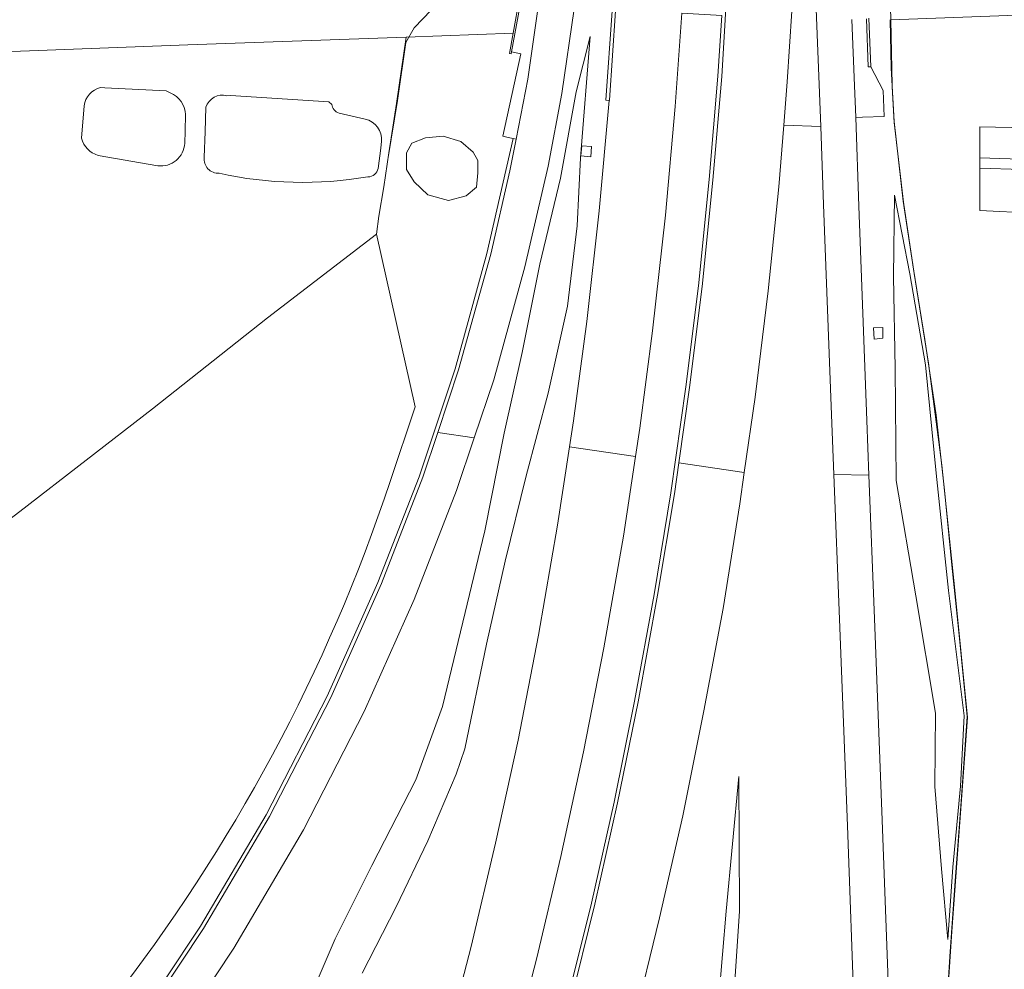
# Model space of a CAD drawing. Header units: metres. Extents: x 197700 to 204338, y 317132 to 325229.
# Tile 426 of 656: x 201279 to 201391, y 318730 to 318838. Entities that reach past the tile are written whole.
import ezdxf

# ---------------------------------------------------------------- set-up
doc = ezdxf.new("R2010")
doc.units = ezdxf.units.M
for name, color, linetype, lineweight in [('B-WE-FV-GELEIDING_WILDRASTER-G', 80, 'Continuous', 18), ('B-WE-GR-BOS_LOOF-GV', 40, 'Continuous', 13), ('B-WE-GR-GRAS-GV', 60, 'Continuous', 13), ('B-WE-IE-TERREINAFSCHEIDING_KUNSTMATIG_HEKWERK-G', 20, 'IE-TERREINAFSCHEIDING-KUNSTMATIG', 18), ('B-WE-IE-TERREINAFSCHEIDING_KUNSTMATIG_MUUR-GV', 90, 'Continuous', 18), ('B-WE-OG-TERREIN_CULTUURSCHEIDING-GV', 7, 'Continuous', 18), ('B-WE-OG-TERREIN_ERF-GV', 7, 'Continuous', 18), ('B-WE-OG-WATER-GV', 130, 'Continuous', 18), ('B-WE-VH-ONVERHARD-GV', 252, 'Continuous', 18), ('B-WE-VH-VERHARDING_ASFALT-GV', 252, 'Continuous', 18), ('B-WE-VH-VERHARDING_BETONSTRAATSTEEN-GV', 252, 'Continuous', 18), ('B-WE-VH-VERHARDING_GRASBETONSTEEN-GV', 70, 'Continuous', 18)]:
    doc.layers.add(name, color=color, linetype=linetype, lineweight=lineweight)
doc.linetypes.add('IE-TERREINAFSCHEIDING-KUNSTMATIG', pattern='A,4,[82,NLCS.SHX,S=0.75,R=90,X=0,Y=0],4,-2', length=10)

msp = doc.modelspace()

# ---------------------------------------------------------------- linework, layer by layer
at = {"layer": 'B-WE-FV-GELEIDING_WILDRASTER-G'}
for points in [[(201383.694, 318720.136), (201384.645, 318734.397), (201386.443, 318758.647), (201384.987, 318773.106), (201383.5, 318787.283), (201381.997, 318798.87), (201380.368, 318809.038), (201379.17, 318817.122), (201378.126, 318826.148), (201377.887, 318830.186), (201377.883, 318830.393), (201377.723, 318837.822), (201377.659, 318840.591), (201377.333, 318846.544), (201377.289, 318848.506), (201377.193, 318850.066), (201376.919, 318850.466), (201376.618, 318850.481)], [(201335.408, 318848.875), (201335.206, 318848.854), (201335.005, 318848.834), (201333.508, 318847.298), (201330.379, 318843.928), (201323.656, 318836.91), (201322.731, 318835.227), (201321.764, 318828.644), (201320.702, 318822.197)]]:
    msp.add_lwpolyline(points, dxfattribs=at)
at = {"layer": 'B-WE-GR-BOS_LOOF-GV'}
msp.add_lwpolyline([(201263.022, 318833.641), (201298.006, 318834.97), (201322.776, 318835.856), (201334.896, 318836.29), (201335.627, 318840.327), (201337.05, 318848.196), (201335.343, 318848.135), (201335.043, 318846.403), (201334.673, 318845.168), (201334.481, 318845.225), (201334.848, 318846.449), (201335.145, 318848.16), (201335.206, 318848.854), (201335.216, 318848.968), (201335.174, 318848.966), (201329.974, 318848.763), (201258.747, 318845.552)], dxfattribs=at)
msp.add_lwpolyline([(201404.841, 318752.128), (201405.538, 318749.163), (201408.424, 318735.076), (201410.639, 318719.647), (201409.203, 318750.773), (201408.356, 318778.371), (201406.839, 318809.366), (201406.834, 318809.438), (201406.568, 318813.633), (201405.46, 318816.807), (201403.571, 318818.656), (201398.848, 318820.312), (201392.569, 318820.817), (201387.837, 318820.968), (201387.837, 318816.178), (201393.916, 318815.888), (201396.9, 318815.642), (201398.3, 318814.252), (201399.15, 318811.722), (201399.414, 318806.359), (201400.193, 318792.864), (201400.843, 318776.706), (201401.439, 318771.436), (201402.491, 318762.13)], close=True, dxfattribs=at)
at = {"layer": 'B-WE-GR-GRAS-GV'}
for points in [[(201341.828, 318839.063), (201340.404, 318829.457), (201338.848, 318821.198), (201336.232, 318809.786), (201332.686, 318796.969), (201330.468, 318790.372), (201328.47, 318784.432), (201323.676, 318772.039), (201317.99, 318759.341), (201311.129, 318745.937), (201303.224, 318732.511), (201294.828, 318719.835)], [(201327.253, 318721.623), (201330.145, 318732.696), (201332.909, 318744.406), (201335.447, 318756.093), (201337.779, 318767.994), (201339.942, 318780.491), (201341.278, 318789.376), (201341.72, 318792.313), (201343.245, 318803.58), (201344.654, 318816.152), (201345.801, 318828.642), (201345.391, 318828.679), (201346.119, 318838.829)], [(201265.541, 318771.853), (201278.936, 318782.013), (201293.972, 318793.684), (201307.048, 318803.986), (201319.376, 318813.509), (201319.656, 318815.52), (201320.223, 318818.859), (201320.811, 318822.704), (201321.667, 318828.307), (201322.776, 318835.856), (201298.006, 318834.97), (201263.022, 318833.641), (201241.057, 318832.115), (201224.242, 318830.441), (201209.391, 318828.548), (201202.956, 318823.565), (201203.65, 318823.616), (201226.043, 318826.24), (201243.609, 318827.656), (201265.207, 318828.325), (201276.859, 318828.551), (201276.859, 318827.21), (201276.859, 318824.222), (201276.923, 318820.223)], [(201311.315, 318725.608), (201314.693, 318733.558), (201318.869, 318741.866), (201323.87, 318751.597), (201326.879, 318759.923), (201329.196, 318769.482), (201331.68, 318779.828), (201333.865, 318790.933), (201335.898, 318800.06), (201337.914, 318810.091), (201340.274, 318819.839), (201342.036, 318829.621), (201343.634, 318835.901), (201342.529, 318822.139), (201342.146, 318814.418), (201341.046, 318805.316), (201338.862, 318795.47), (201336.374, 318786.094), (201334.003, 318776.404), (201331.857, 318766.993), (201329.427, 318755.125), (201328.446, 318752.22), (201325.229, 318744.659), (201321.64, 318737.203), (201317.774, 318729.654)], [(201288.105, 318830.111), (201288.576, 318830.086), (201295.523, 318829.756), (201296.003, 318829.524)], [(201302.424, 318829.201), (201302.837, 318829.203), (201313.98, 318828.511), (201314.34, 318828.217)], [(201285.918, 318824.368), (201286.223, 318828.045)], [(201299.852, 318822.213), (201299.952, 318825.086), (201300.049, 318827.889)], [(201315.148, 318827.233), (201318.122, 318826.554)], [(201297.721, 318827.055), (201297.68, 318825.183), (201297.65, 318823.799)], [(201319.975, 318824.024), (201319.874, 318823.259), (201319.567, 318820.943)], [(201294.582, 318821.245), (201287.809, 318822.425)]]:
    msp.add_lwpolyline(points, dxfattribs=at)
for points in [[(201286.223, 318828.045, -0.3177192), (201288.105, 318830.111)], [(201296.003, 318829.524, -0.2964106), (201297.721, 318827.055)], [(201300.049, 318827.889, -0.401394), (201302.424, 318829.201)], [(201314.34, 318828.217, 0.3125544), (201315.148, 318827.233)], [(201318.122, 318826.554, -0.3607393), (201319.975, 318824.024)], [(201287.809, 318822.425, -0.2540248), (201285.918, 318824.368)], [(201297.65, 318823.799, -0.4347944), (201294.582, 318821.245)], [(201301.545, 318820.397, -0.4654127), (201299.852, 318822.213)], [(201319.567, 318820.943, -0.3676579), (201318.416, 318819.992)], [(201318.416, 318819.992, -0.0968016), (201301.545, 318820.397)]]:
    msp.add_lwpolyline(points, format="xyb", dxfattribs=at)
msp.add_lwpolyline([(201342.68, 318823.53), (201343.778, 318823.445), (201343.688, 318822.26), (201342.57, 318822.361)], close=True, dxfattribs=at)
at = {"layer": 'B-WE-IE-TERREINAFSCHEIDING_KUNSTMATIG_HEKWERK-G'}
for points in [[(201383.877, 318722.979), (201384.429, 318731.565), (201385.046, 318740.117), (201385.68, 318748.607), (201386.405, 318758.771), (201385.506, 318767.642), (201384.659, 318775.936), (201383.831, 318784.464), (201382.882, 318792.965), (201381.572, 318801.524), (201380.283, 318809.531), (201379.13, 318817.229), (201378.096, 318826.283), (201377.758, 318832.336), (201377.673, 318837.82)], [(201320.811, 318822.704), (201321.667, 318828.307), (201322.776, 318835.856)], [(201319.376, 318813.509), (201319.656, 318815.52), (201320.223, 318818.859), (201320.811, 318822.704)], [(201265.541, 318771.853), (201278.936, 318782.013), (201293.972, 318793.684), (201307.048, 318803.986), (201319.376, 318813.509)]]:
    msp.add_lwpolyline(points, dxfattribs=at)
at = {"layer": 'B-WE-IE-TERREINAFSCHEIDING_KUNSTMATIG_MUUR-GV'}
for points in [[(201335.627, 318840.327), (201334.896, 318836.29), (201334.478, 318833.979), (201334.675, 318833.943), (201334.718, 318834.179), (201335.831, 318840.335)], [(201374.96, 318837.929), (201375.168, 318832.48), (201375.447, 318832.469), (201375.232, 318837.981)]]:
    msp.add_lwpolyline(points, dxfattribs=at)
at = {"layer": 'B-WE-OG-TERREIN_CULTUURSCHEIDING-GV'}
for points in [[(201398.109, 318821.824), (201387.837, 318822.139), (201387.837, 318820.968), (201392.569, 318820.817), (201398.848, 318820.312), (201403.571, 318818.656), (201405.46, 318816.807), (201406.568, 318813.633), (201406.834, 318809.438), (201408.281, 318809.859), (201408.088, 318813.476)], [(201320.942, 318785.429), (201323.774, 318793.917), (201319.376, 318813.509), (201307.048, 318803.986), (201293.972, 318793.684), (201278.936, 318782.013), (201265.541, 318771.853)]]:
    msp.add_lwpolyline(points, dxfattribs=at)
msp.add_lwpolyline([(201289.155, 318726.144, 0.0858304), (201320.942, 318785.429)], format="xyb", dxfattribs=at)
at = {"layer": 'B-WE-OG-TERREIN_ERF-GV'}
for points in [[(201405.281, 318838.808), (201377.723, 318837.822), (201377.883, 318830.393), (201377.887, 318830.186), (201378.126, 318826.148), (201379.17, 318817.122), (201380.368, 318809.038), (201381.997, 318798.87), (201383.5, 318787.283), (201384.987, 318773.106), (201386.443, 318758.647), (201384.645, 318734.397), (201383.694, 318720.136)], [(201416.638, 318579.522), (201413.853, 318656.093), (201413.849, 318656.177), (201412.401, 318697.515), (201404.841, 318752.128), (201402.491, 318762.13), (201401.439, 318771.436), (201400.843, 318776.706), (201400.193, 318792.864), (201399.414, 318806.359), (201399.15, 318811.722), (201398.3, 318814.252), (201396.9, 318815.642), (201393.916, 318815.888), (201387.837, 318816.178), (201387.837, 318820.968), (201387.837, 318822.139), (201387.837, 318825.654), (201402.013, 318825.354)]]:
    msp.add_lwpolyline(points, dxfattribs=at)
at = {"layer": 'B-WE-OG-WATER-GV'}
for points in [[(201288.105, 318830.111, 0.3177192), (201286.223, 318828.045)], [(201297.721, 318827.055, 0.2964106), (201296.003, 318829.524)], [(201302.424, 318829.201, 0.401394), (201300.049, 318827.889)], [(201315.148, 318827.233, -0.3125544), (201314.34, 318828.217)], [(201319.975, 318824.024, 0.3607393), (201318.122, 318826.554)], [(201285.918, 318824.368, 0.2540248), (201287.809, 318822.425)], [(201294.582, 318821.245, 0.4347944), (201297.65, 318823.799)], [(201299.852, 318822.213, 0.4654127), (201301.545, 318820.397)], [(201318.416, 318819.992, 0.3676579), (201319.567, 318820.943)], [(201301.545, 318820.397, 0.0968016), (201318.416, 318819.992)]]:
    msp.add_lwpolyline(points, format="xyb", dxfattribs=at)
for points in [[(201296.003, 318829.524), (201295.523, 318829.756), (201288.576, 318830.086), (201288.105, 318830.111)], [(201314.34, 318828.217), (201313.98, 318828.511), (201302.837, 318829.203), (201302.424, 318829.201)], [(201286.223, 318828.045), (201285.918, 318824.368)], [(201300.049, 318827.889), (201299.952, 318825.086), (201299.852, 318822.213)], [(201318.122, 318826.554), (201315.148, 318827.233)], [(201297.65, 318823.799), (201297.68, 318825.183), (201297.721, 318827.055)], [(201319.567, 318820.943), (201319.874, 318823.259), (201319.975, 318824.024)], [(201287.809, 318822.425), (201294.582, 318821.245)]]:
    msp.add_lwpolyline(points, dxfattribs=at)
msp.add_lwpolyline([(201322.785, 318822.71), (201322.792, 318820.834), (201323.676, 318819.412), (201325.212, 318817.938), (201327.543, 318817.31), (201329.579, 318817.823), (201330.745, 318818.835), (201330.873, 318820.437), (201330.873, 318821.834), (201330.348, 318822.782), (201328.952, 318823.986), (201326.952, 318824.62), (201324.94, 318824.429), (201323.403, 318823.814)], close=True, dxfattribs=at)
at = {"layer": 'B-WE-VH-ONVERHARD-GV'}
for points in [[(201340.923, 318726.085), (201343.773, 318737.615), (201346.337, 318749.069), (201348.663, 318760.519), (201350.88, 318772.634), (201352.784, 318784.142), (201354.488, 318796.178), (201355.915, 318807.616), (201357.122, 318819.684), (201358.109, 318831.424), (201358.549, 318838.295), (201354.013, 318838.547), (201353.288, 318827.962), (201352.167, 318815.633), (201350.701, 318802.512), (201349.249, 318791.484), (201348.764, 318788.273), (201347.399, 318779.247), (201345.181, 318766.56), (201342.863, 318754.781), (201340.288, 318742.889), (201337.527, 318731.262), (201334.609, 318719.851)], [(201375.232, 318837.981), (201375.447, 318832.469), (201376.844, 318829.774), (201376.98, 318826.848), (201374.506, 318826.747), (201373.746, 318826.716), (201374.097, 318816.676), (201375.014, 318792.353), (201375.253, 318786.158), (201375.879, 318769.897), (201376.755, 318747.006), (201377.575, 318724.668)], [(201383.694, 318720.136), (201384.645, 318734.397), (201386.443, 318758.647), (201384.987, 318773.106), (201383.5, 318787.283), (201381.997, 318798.87), (201380.368, 318809.038), (201379.17, 318817.122), (201378.126, 318826.148), (201377.887, 318830.186), (201377.883, 318830.393), (201377.723, 318837.822)], [(201291.187, 318722.601), (201299.446, 318734.976), (201306.868, 318747.606), (201313.781, 318761.065), (201319.558, 318773.968), (201324.22, 318785.98), (201328.302, 318798.213), (201331.908, 318811.315), (201334.896, 318824.354), (201334.346, 318824.473), (201333.722, 318824.608), (201335.776, 318833.943), (201334.718, 318834.179), (201334.675, 318833.943), (201334.478, 318833.979), (201334.896, 318836.29), (201322.776, 318835.856), (201321.667, 318828.307), (201320.811, 318822.704), (201320.223, 318818.859), (201319.656, 318815.52), (201319.376, 318813.509), (201323.774, 318793.917), (201320.942, 318785.429)], [(201317.774, 318729.654), (201321.64, 318737.203), (201325.229, 318744.659), (201328.446, 318752.22), (201329.427, 318755.125), (201331.857, 318766.993), (201334.003, 318776.404), (201336.374, 318786.094), (201338.862, 318795.47), (201341.046, 318805.316), (201342.146, 318814.418), (201342.529, 318822.139), (201343.634, 318835.901), (201342.036, 318829.621), (201340.274, 318819.839), (201337.914, 318810.091), (201335.898, 318800.06), (201333.865, 318790.933), (201331.68, 318779.828), (201329.196, 318769.482), (201326.879, 318759.923), (201323.87, 318751.597), (201318.869, 318741.866), (201314.693, 318733.558), (201311.315, 318725.608)], [(201373.622, 318724.286), (201372.801, 318746.356), (201371.907, 318769.817), (201371.273, 318786.243), (201371.013, 318792.994), (201370.107, 318816.865), (201369.785, 318825.703), (201365.593, 318825.845), (201365.041, 318818.844), (201363.826, 318807.054), (201362.348, 318795), (201361.108, 318786.454), (201360.593, 318782.902), (201358.695, 318771.044), (201356.536, 318759.408), (201354.123, 318747.508), (201351.51, 318735.937), (201348.597, 318724.003)], [(201359.577, 318721.932), (201360.574, 318736.699), (201360.508, 318751.956), (201359.058, 318736.687), (201357.811, 318721.957)], [(201357.811, 318721.957), (201359.058, 318736.687), (201360.508, 318751.956), (201360.574, 318736.699), (201359.577, 318721.932)]]:
    msp.add_lwpolyline(points, dxfattribs=at)
for points in [[(201323.403, 318823.814), (201324.94, 318824.429), (201326.952, 318824.62), (201328.952, 318823.986), (201330.348, 318822.782), (201330.873, 318821.834), (201330.873, 318820.437), (201330.745, 318818.835), (201329.579, 318817.823), (201327.543, 318817.31), (201325.212, 318817.938), (201323.676, 318819.412), (201322.792, 318820.834), (201322.785, 318822.71)], [(201384.21, 318733.462), (201384.751, 318741.7), (201385.637, 318750.869), (201386.051, 318758.841), (201384.273, 318773.051), (201382.871, 318786.387), (201381.666, 318798.651), (201379.891, 318808.995), (201378.134, 318817.933), (201378.026, 318808.707), (201378.224, 318798.248), (201378.342, 318785.547), (201380.548, 318772.448), (201382.783, 318759.152), (201382.731, 318750.831), (201383.479, 318741.485)], [(201378.134, 318817.933), (201379.891, 318808.995), (201381.666, 318798.651), (201382.871, 318786.387), (201384.273, 318773.051), (201386.051, 318758.841), (201385.637, 318750.869), (201384.751, 318741.7), (201384.21, 318733.462), (201383.479, 318741.485), (201382.731, 318750.831), (201382.783, 318759.152), (201380.548, 318772.448), (201378.342, 318785.547), (201378.224, 318798.248), (201378.026, 318808.707)], [(201375.757, 318802.856), (201376.815, 318802.914), (201376.835, 318801.689), (201375.822, 318801.59)]]:
    msp.add_lwpolyline(points, close=True, dxfattribs=at)
msp.add_lwpolyline([(201320.942, 318785.429, -0.0858304), (201289.155, 318726.144)], format="xyb", dxfattribs=at)
at = {"layer": 'B-WE-VH-VERHARDING_ASFALT-GV'}
for points in [[(201368.945, 318846.634), (201369.785, 318825.703), (201370.107, 318816.865), (201371.013, 318792.994), (201371.273, 318786.243), (201375.253, 318786.158), (201375.014, 318792.353), (201374.097, 318816.676), (201373.746, 318826.716), (201373.745, 318826.759), (201373.626, 318830.304), (201373.305, 318837.829)], [(201338.529, 318844.827), (201337.311, 318836.376), (201336.548, 318831.078), (201335.222, 318824.284), (201334.515, 318820.659), (201332.38, 318811.233), (201328.696, 318798.099), (201326.333, 318790.979), (201330.468, 318790.372), (201332.686, 318796.969), (201336.232, 318809.786), (201338.848, 318821.198), (201340.404, 318829.457), (201341.828, 318839.063)], [(201341.327, 318725.976), (201344.175, 318737.49), (201346.722, 318748.982), (201349.075, 318760.428), (201351.283, 318772.543), (201353.182, 318784.032), (201353.686, 318787.548), (201354.914, 318796.114), (201356.313, 318807.571), (201357.549, 318819.628), (201358.549, 318831.372), (201358.889, 318837.148), (201359.25, 318843.264)], [(201359.25, 318843.264), (201358.889, 318837.148), (201358.549, 318831.372), (201357.549, 318819.628), (201356.313, 318807.571), (201354.914, 318796.114), (201353.686, 318787.548), (201361.108, 318786.454), (201362.348, 318795), (201363.826, 318807.054), (201365.041, 318818.844), (201365.593, 318825.845), (201365.974, 318830.776), (201366.754, 318842.845)], [(201358.549, 318838.295), (201358.109, 318831.424), (201357.122, 318819.684), (201355.915, 318807.616), (201354.488, 318796.178), (201352.784, 318784.142), (201350.88, 318772.634), (201348.663, 318760.519), (201346.337, 318749.069), (201343.773, 318737.615), (201340.923, 318726.085)], [(201346.514, 318838.824), (201345.804, 318828.676), (201345.801, 318828.642), (201344.654, 318816.152), (201343.245, 318803.58), (201341.72, 318792.313), (201341.278, 318789.376), (201348.764, 318788.273), (201349.249, 318791.484), (201350.701, 318802.512), (201352.167, 318815.633), (201353.288, 318827.962), (201354.013, 318838.547)], [(201346.119, 318838.829), (201345.391, 318828.679), (201345.801, 318828.642), (201345.804, 318828.676), (201346.514, 318838.824)], [(201402.013, 318825.354), (201387.837, 318825.654), (201387.837, 318822.139), (201398.109, 318821.824)], [(201291.567, 318722.35), (201299.785, 318734.718), (201307.246, 318747.445), (201314.22, 318760.934), (201319.973, 318773.855), (201324.65, 318785.909), (201326.333, 318790.979), (201328.696, 318798.099), (201332.38, 318811.233), (201334.515, 318820.659), (201335.222, 318824.284), (201334.896, 318824.354), (201331.908, 318811.315), (201328.302, 318798.213), (201324.22, 318785.98), (201319.558, 318773.968), (201313.781, 318761.065), (201306.868, 318747.606), (201299.446, 318734.976), (201291.187, 318722.601)]]:
    msp.add_lwpolyline(points, dxfattribs=at)
for points in [[(201330.468, 318790.372), (201326.333, 318790.979), (201324.65, 318785.909), (201319.973, 318773.855), (201314.22, 318760.934), (201307.246, 318747.445), (201299.785, 318734.718), (201291.567, 318722.35), (201280.928, 318708.406), (201284.925, 318706.904), (201294.828, 318719.835), (201303.224, 318732.511), (201311.129, 318745.937), (201317.99, 318759.341), (201323.676, 318772.039), (201328.47, 318784.432)], [(201348.764, 318788.273), (201341.278, 318789.376), (201339.942, 318780.491), (201337.779, 318767.994), (201335.447, 318756.093), (201332.909, 318744.406), (201330.145, 318732.696), (201327.253, 318721.623), (201327.14, 318721.188), (201323.863, 318709.51), (201320.31, 318697.92), (201318.963, 318693.775), (201326.148, 318691.45), (201327.643, 318696.033), (201331.113, 318707.403), (201334.392, 318719.004), (201334.609, 318719.851), (201337.527, 318731.262), (201340.288, 318742.889), (201342.863, 318754.781), (201345.181, 318766.56), (201347.399, 318779.247)], [(201353.686, 318787.548), (201353.182, 318784.032), (201351.283, 318772.543), (201349.075, 318760.428), (201346.722, 318748.982), (201344.175, 318737.49), (201341.327, 318725.976), (201339.387, 318718.7), (201338.198, 318714.238), (201334.951, 318702.909), (201331.381, 318691.433), (201330.88, 318689.918), (201338.023, 318687.607), (201338.538, 318689.165), (201342.164, 318700.804), (201345.444, 318712.275), (201346.698, 318716.939), (201348.597, 318724.003), (201351.51, 318735.937), (201354.123, 318747.508), (201356.536, 318759.408), (201358.695, 318771.044), (201360.593, 318782.902), (201361.108, 318786.454)], [(201375.253, 318786.158), (201371.273, 318786.243), (201371.907, 318769.817), (201372.801, 318746.356), (201373.622, 318724.286), (201373.895, 318708.401), (201373.695, 318695.581), (201372.875, 318681.556), (201372.32, 318676.703), (201376.307, 318675.467), (201376.957, 318681.222), (201377.784, 318695.591), (201377.912, 318708.418), (201377.575, 318724.668), (201376.755, 318747.006), (201375.879, 318769.897)]]:
    msp.add_lwpolyline(points, close=True, dxfattribs=at)
at = {"layer": 'B-WE-VH-VERHARDING_BETONSTRAATSTEEN-GV'}
for points in [[(201342.68, 318823.53), (201342.57, 318822.361), (201343.688, 318822.26), (201343.778, 318823.445)], [(201375.757, 318802.856), (201375.822, 318801.59), (201376.835, 318801.689), (201376.815, 318802.914)]]:
    msp.add_lwpolyline(points, close=True, dxfattribs=at)
at = {"layer": 'B-WE-VH-VERHARDING_GRASBETONSTEEN-GV'}
msp.add_lwpolyline([(201368.945, 318846.634), (201366.99, 318846.677), (201366.754, 318842.845), (201365.974, 318830.776), (201365.593, 318825.845), (201369.785, 318825.703)], close=True, dxfattribs=at)
for points in [[(201335.831, 318840.335), (201334.718, 318834.179), (201335.776, 318833.943), (201333.722, 318824.608), (201334.346, 318824.473), (201334.896, 318824.354), (201335.222, 318824.284), (201336.548, 318831.078), (201337.311, 318836.376), (201338.529, 318844.827)], [(201373.305, 318837.829), (201373.626, 318830.304), (201373.745, 318826.759), (201373.746, 318826.716), (201374.506, 318826.747), (201376.98, 318826.848), (201376.844, 318829.774), (201375.447, 318832.469), (201375.168, 318832.48), (201374.96, 318837.929)]]:
    msp.add_lwpolyline(points, dxfattribs=at)

doc.saveas('drawing.dxf')
